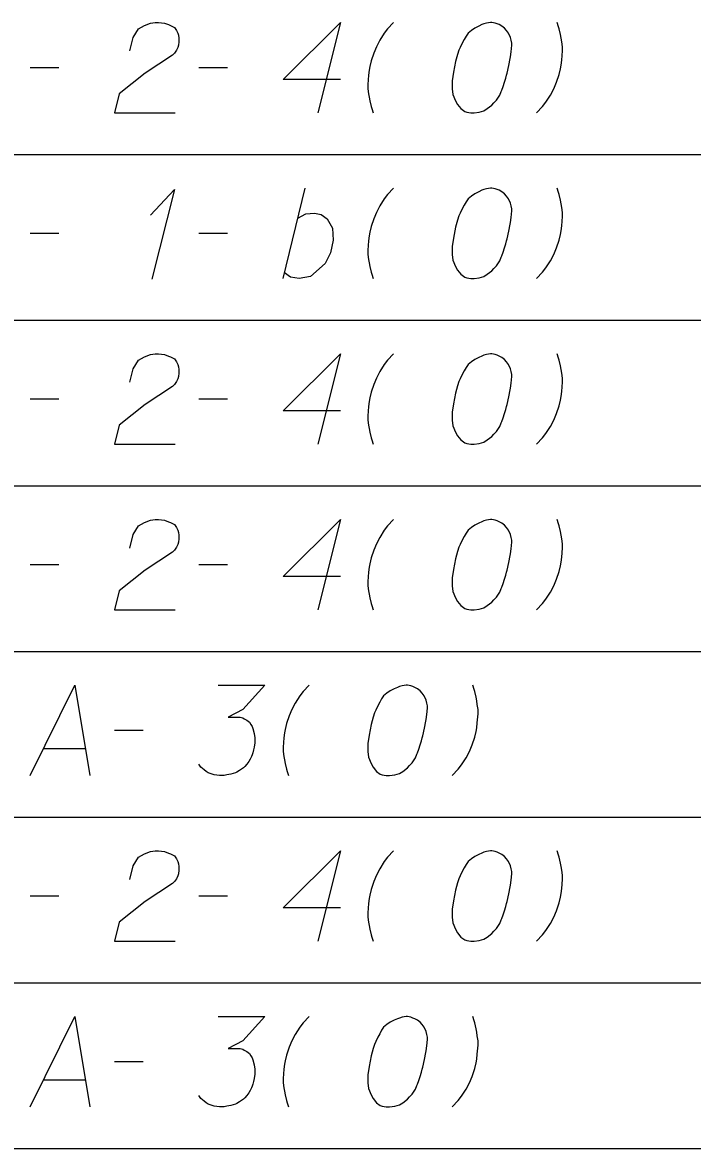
# Model space of a CAD drawing. Extents: x 2074207 to 2076812, y 516372 to 523312.
# Drawn here: x 2076453.3 to 2076488.8, y 520149.2 to 520209 of the extents above; entities that cross this region are included whole.
import ezdxf

# ---------------------------------------------------------------- set-up
doc = ezdxf.new("R2010")
doc.units = 0
for name, color, linetype in [('Prop DirtTable_ Soil Test Results - Outline (Major)', 7, 'Continuous'), ('Prop DirtTable_ Soil Test Results - Outline (Minor)', 7, 'Continuous'), ('Prop DirtTable_ Soil Test Results - Tx (Sample Data)', 7, 'Continuous')]:
    doc.layers.add(name, color=color, linetype=linetype)

msp = doc.modelspace()

# ---------------------------------------------------------------- linework, layer by layer
at = {"layer": 'Prop DirtTable_ Soil Test Results - Outline (Major)'}
msp.add_line((2076260.609, 520149.201), (2076811.903, 520149.201), dxfattribs=at)
at = {"layer": 'Prop DirtTable_ Soil Test Results - Outline (Minor)'}
for p, q in [((2076260.609, 520202.001), (2076811.903, 520202.001)), ((2076260.609, 520202.001), (2076811.903, 520202.001)), ((2076260.609, 520193.201), (2076811.903, 520193.201)), ((2076260.609, 520193.201), (2076811.903, 520193.201)), ((2076260.609, 520184.401), (2076811.903, 520184.401)), ((2076260.609, 520184.401), (2076811.903, 520184.401)), ((2076260.609, 520175.601), (2076811.903, 520175.601)), ((2076260.609, 520175.601), (2076811.903, 520175.601)), ((2076260.609, 520166.801), (2076811.903, 520166.801)), ((2076260.609, 520166.801), (2076811.903, 520166.801)), ((2076260.609, 520158.001), (2076811.903, 520158.001)), ((2076260.609, 520158.001), (2076811.903, 520158.001)), ((2076260.609, 520149.201), (2076811.903, 520149.201))]:
    msp.add_line(p, q, dxfattribs=at)
at = {"layer": 'Prop DirtTable_ Soil Test Results - Tx (Sample Data)'}
for points in [[(2076458.953, 520207.495), (2076459.129, 520208.213), (2076459.412, 520208.666), (2076459.729, 520208.855), (2076460.047, 520208.969), (2076460.294, 520209.006), (2076460.47, 520209.006), (2076460.787, 520208.969), (2076460.999, 520208.893), (2076461.105, 520208.855), (2076461.317, 520208.742), (2076461.422, 520208.591), (2076461.493, 520208.44), (2076461.528, 520208.326), (2076461.563, 520208.175), (2076461.563, 520207.986), (2076461.528, 520207.797), (2076461.493, 520207.684), (2076461.422, 520207.532), (2076461.317, 520207.381), (2076461.211, 520207.268), (2076459.764, 520206.323), (2076458.389, 520205.227), (2076458.142, 520204.206), (2076461.352, 520204.206)], [(2076470.135, 520205.983), (2076467.102, 520205.983), (2076470.135, 520209.006), (2076468.936, 520204.206)], [(2076472.958, 520209.006), (2076472.64, 520208.666), (2076472.464, 520208.44), (2076472.217, 520208.062), (2076472.04, 520207.721), (2076471.899, 520207.381), (2076471.758, 520206.965), (2076471.688, 520206.663), (2076471.652, 520206.474), (2076471.617, 520206.21), (2076471.582, 520205.718), (2076471.582, 520205.491), (2076471.617, 520205.227), (2076471.652, 520205.038), (2076471.688, 520204.849), (2076471.758, 520204.547), (2076471.793, 520204.433), (2076471.864, 520204.206)], [(2076478.178, 520209.006), (2076478.108, 520209.006), (2076477.896, 520208.969), (2076477.755, 520208.931), (2076477.649, 520208.893), (2076477.473, 520208.817), (2076477.261, 520208.704), (2076477.085, 520208.591), (2076476.908, 520208.44), (2076476.803, 520208.288), (2076476.697, 520208.099), (2076476.591, 520207.91), (2076476.485, 520207.684), (2076476.415, 520207.532), (2076476.344, 520207.306), (2076476.238, 520206.928), (2076476.132, 520206.361), (2076476.062, 520205.907), (2076476.062, 520205.491), (2076476.097, 520205.189), (2076476.238, 520204.849), (2076476.344, 520204.66), (2076476.52, 520204.433), (2076476.732, 520204.282), (2076476.838, 520204.244), (2076477.049, 520204.206), (2076477.226, 520204.206), (2076477.508, 520204.244), (2076477.755, 520204.32), (2076477.931, 520204.433), (2076478.178, 520204.622), (2076478.284, 520204.736), (2076478.425, 520204.887), (2076478.531, 520205.038), (2076478.602, 520205.151), (2076478.672, 520205.34), (2076478.707, 520205.416), (2076478.778, 520205.605), (2076478.849, 520205.832), (2076478.919, 520206.058), (2076478.954, 520206.21), (2076478.99, 520206.323), (2076479.025, 520206.474), (2076479.095, 520206.814), (2076479.131, 520207.003), (2076479.166, 520207.192), (2076479.201, 520207.457), (2076479.237, 520207.797), (2076479.237, 520207.91), (2076479.201, 520208.062), (2076479.166, 520208.213), (2076479.06, 520208.44), (2076478.954, 520208.591), (2076478.849, 520208.704), (2076478.707, 520208.817), (2076478.566, 520208.893), (2076478.46, 520208.931), (2076478.355, 520208.969), (2076478.178, 520209.006)], [(2076480.542, 520204.206), (2076480.859, 520204.547), (2076481.036, 520204.773), (2076481.283, 520205.151), (2076481.459, 520205.491), (2076481.6, 520205.832), (2076481.741, 520206.247), (2076481.812, 520206.55), (2076481.847, 520206.739), (2076481.882, 520207.003), (2076481.918, 520207.495), (2076481.918, 520207.721), (2076481.882, 520207.986), (2076481.847, 520208.175), (2076481.812, 520208.364), (2076481.741, 520208.666), (2076481.706, 520208.78), (2076481.635, 520209.006)], [(2076453.662, 520206.625), (2076455.179, 520206.625)], [(2076462.622, 520206.625), (2076464.139, 520206.625)], [(2076467.102, 520195.406), (2076468.266, 520200.206)], [(2076472.958, 520200.206), (2076472.64, 520199.866), (2076472.464, 520199.64), (2076472.217, 520199.262), (2076472.04, 520198.921), (2076471.899, 520198.581), (2076471.758, 520198.165), (2076471.688, 520197.863), (2076471.652, 520197.674), (2076471.617, 520197.41), (2076471.582, 520196.918), (2076471.582, 520196.691), (2076471.617, 520196.427), (2076471.652, 520196.238), (2076471.688, 520196.049), (2076471.758, 520195.747), (2076471.793, 520195.633), (2076471.864, 520195.406)], [(2076478.178, 520200.206), (2076478.108, 520200.206), (2076477.896, 520200.169), (2076477.755, 520200.131), (2076477.649, 520200.093), (2076477.473, 520200.017), (2076477.261, 520199.904), (2076477.085, 520199.791), (2076476.908, 520199.64), (2076476.803, 520199.488), (2076476.697, 520199.299), (2076476.591, 520199.11), (2076476.485, 520198.884), (2076476.415, 520198.732), (2076476.344, 520198.506), (2076476.238, 520198.128), (2076476.132, 520197.561), (2076476.062, 520197.107), (2076476.062, 520196.691), (2076476.097, 520196.389), (2076476.238, 520196.049), (2076476.344, 520195.86), (2076476.52, 520195.633), (2076476.732, 520195.482), (2076476.838, 520195.444), (2076477.049, 520195.406), (2076477.226, 520195.406), (2076477.508, 520195.444), (2076477.755, 520195.52), (2076477.931, 520195.633), (2076478.178, 520195.822), (2076478.284, 520195.936), (2076478.425, 520196.087), (2076478.531, 520196.238), (2076478.602, 520196.351), (2076478.672, 520196.54), (2076478.707, 520196.616), (2076478.778, 520196.805), (2076478.849, 520197.032), (2076478.919, 520197.258), (2076478.954, 520197.41), (2076478.99, 520197.523), (2076479.025, 520197.674), (2076479.095, 520198.014), (2076479.131, 520198.203), (2076479.166, 520198.392), (2076479.201, 520198.657), (2076479.237, 520198.997), (2076479.237, 520199.11), (2076479.201, 520199.262), (2076479.166, 520199.413), (2076479.06, 520199.64), (2076478.954, 520199.791), (2076478.849, 520199.904), (2076478.707, 520200.017), (2076478.566, 520200.093), (2076478.46, 520200.131), (2076478.355, 520200.169), (2076478.178, 520200.206)], [(2076480.542, 520195.406), (2076480.859, 520195.747), (2076481.036, 520195.973), (2076481.283, 520196.351), (2076481.459, 520196.691), (2076481.6, 520197.032), (2076481.741, 520197.447), (2076481.812, 520197.75), (2076481.847, 520197.939), (2076481.882, 520198.203), (2076481.918, 520198.695), (2076481.918, 520198.921), (2076481.882, 520199.186), (2076481.847, 520199.375), (2076481.812, 520199.564), (2076481.741, 520199.866), (2076481.706, 520199.98), (2076481.635, 520200.206)], [(2076460.047, 520198.77), (2076461.317, 520200.131), (2076460.117, 520195.369)], [(2076467.878, 520198.619), (2076468.301, 520198.846), (2076468.76, 520198.884), (2076469.112, 520198.808), (2076469.43, 520198.581), (2076469.712, 520198.09), (2076469.747, 520197.447), (2076469.606, 520196.767), (2076469.324, 520196.2), (2076468.548, 520195.52), (2076467.948, 520195.406), (2076467.49, 520195.482), (2076467.172, 520195.709)], [(2076453.662, 520197.825), (2076455.179, 520197.825)], [(2076462.622, 520197.825), (2076464.139, 520197.825)], [(2076458.953, 520189.895), (2076459.129, 520190.613), (2076459.412, 520191.066), (2076459.729, 520191.255), (2076460.047, 520191.369), (2076460.294, 520191.406), (2076460.47, 520191.406), (2076460.787, 520191.369), (2076460.999, 520191.293), (2076461.105, 520191.255), (2076461.317, 520191.142), (2076461.422, 520190.991), (2076461.493, 520190.84), (2076461.528, 520190.726), (2076461.563, 520190.575), (2076461.563, 520190.386), (2076461.528, 520190.197), (2076461.493, 520190.084), (2076461.422, 520189.932), (2076461.317, 520189.781), (2076461.211, 520189.668), (2076459.764, 520188.723), (2076458.389, 520187.627), (2076458.142, 520186.606), (2076461.352, 520186.606)], [(2076470.135, 520188.383), (2076467.102, 520188.383), (2076470.135, 520191.406), (2076468.936, 520186.606)], [(2076472.958, 520191.406), (2076472.64, 520191.066), (2076472.464, 520190.84), (2076472.217, 520190.462), (2076472.04, 520190.121), (2076471.899, 520189.781), (2076471.758, 520189.365), (2076471.688, 520189.063), (2076471.652, 520188.874), (2076471.617, 520188.61), (2076471.582, 520188.118), (2076471.582, 520187.891), (2076471.617, 520187.627), (2076471.652, 520187.438), (2076471.688, 520187.249), (2076471.758, 520186.947), (2076471.793, 520186.833), (2076471.864, 520186.606)], [(2076478.178, 520191.406), (2076478.108, 520191.406), (2076477.896, 520191.369), (2076477.755, 520191.331), (2076477.649, 520191.293), (2076477.473, 520191.217), (2076477.261, 520191.104), (2076477.085, 520190.991), (2076476.908, 520190.84), (2076476.803, 520190.688), (2076476.697, 520190.499), (2076476.591, 520190.31), (2076476.485, 520190.084), (2076476.415, 520189.932), (2076476.344, 520189.706), (2076476.238, 520189.328), (2076476.132, 520188.761), (2076476.062, 520188.307), (2076476.062, 520187.891), (2076476.097, 520187.589), (2076476.238, 520187.249), (2076476.344, 520187.06), (2076476.52, 520186.833), (2076476.732, 520186.682), (2076476.838, 520186.644), (2076477.049, 520186.606), (2076477.226, 520186.606), (2076477.508, 520186.644), (2076477.755, 520186.72), (2076477.931, 520186.833), (2076478.178, 520187.022), (2076478.284, 520187.136), (2076478.425, 520187.287), (2076478.531, 520187.438), (2076478.602, 520187.551), (2076478.672, 520187.74), (2076478.707, 520187.816), (2076478.778, 520188.005), (2076478.849, 520188.232), (2076478.919, 520188.458), (2076478.954, 520188.61), (2076478.99, 520188.723), (2076479.025, 520188.874), (2076479.095, 520189.214), (2076479.131, 520189.403), (2076479.166, 520189.592), (2076479.201, 520189.857), (2076479.237, 520190.197), (2076479.237, 520190.31), (2076479.201, 520190.462), (2076479.166, 520190.613), (2076479.06, 520190.84), (2076478.954, 520190.991), (2076478.849, 520191.104), (2076478.707, 520191.217), (2076478.566, 520191.293), (2076478.46, 520191.331), (2076478.355, 520191.369), (2076478.178, 520191.406)], [(2076480.542, 520186.606), (2076480.859, 520186.947), (2076481.036, 520187.173), (2076481.283, 520187.551), (2076481.459, 520187.891), (2076481.6, 520188.232), (2076481.741, 520188.647), (2076481.812, 520188.95), (2076481.847, 520189.139), (2076481.882, 520189.403), (2076481.918, 520189.895), (2076481.918, 520190.121), (2076481.882, 520190.386), (2076481.847, 520190.575), (2076481.812, 520190.764), (2076481.741, 520191.066), (2076481.706, 520191.18), (2076481.635, 520191.406)], [(2076453.662, 520189.025), (2076455.179, 520189.025)], [(2076462.622, 520189.025), (2076464.139, 520189.025)], [(2076458.953, 520181.095), (2076459.129, 520181.813), (2076459.412, 520182.266), (2076459.729, 520182.455), (2076460.047, 520182.569), (2076460.294, 520182.606), (2076460.47, 520182.606), (2076460.787, 520182.569), (2076460.999, 520182.493), (2076461.105, 520182.455), (2076461.317, 520182.342), (2076461.422, 520182.191), (2076461.493, 520182.04), (2076461.528, 520181.926), (2076461.563, 520181.775), (2076461.563, 520181.586), (2076461.528, 520181.397), (2076461.493, 520181.284), (2076461.422, 520181.132), (2076461.317, 520180.981), (2076461.211, 520180.868), (2076459.764, 520179.923), (2076458.389, 520178.827), (2076458.142, 520177.806), (2076461.352, 520177.806)], [(2076470.135, 520179.583), (2076467.102, 520179.583), (2076470.135, 520182.606), (2076468.936, 520177.806)], [(2076472.958, 520182.606), (2076472.64, 520182.266), (2076472.464, 520182.04), (2076472.217, 520181.662), (2076472.04, 520181.321), (2076471.899, 520180.981), (2076471.758, 520180.565), (2076471.688, 520180.263), (2076471.652, 520180.074), (2076471.617, 520179.81), (2076471.582, 520179.318), (2076471.582, 520179.091), (2076471.617, 520178.827), (2076471.652, 520178.638), (2076471.688, 520178.449), (2076471.758, 520178.147), (2076471.793, 520178.033), (2076471.864, 520177.806)], [(2076478.178, 520182.606), (2076478.108, 520182.606), (2076477.896, 520182.569), (2076477.755, 520182.531), (2076477.649, 520182.493), (2076477.473, 520182.417), (2076477.261, 520182.304), (2076477.085, 520182.191), (2076476.908, 520182.04), (2076476.803, 520181.888), (2076476.697, 520181.699), (2076476.591, 520181.51), (2076476.485, 520181.284), (2076476.415, 520181.132), (2076476.344, 520180.906), (2076476.238, 520180.528), (2076476.132, 520179.961), (2076476.062, 520179.507), (2076476.062, 520179.091), (2076476.097, 520178.789), (2076476.238, 520178.449), (2076476.344, 520178.26), (2076476.52, 520178.033), (2076476.732, 520177.882), (2076476.838, 520177.844), (2076477.049, 520177.806), (2076477.226, 520177.806), (2076477.508, 520177.844), (2076477.755, 520177.92), (2076477.931, 520178.033), (2076478.178, 520178.222), (2076478.284, 520178.336), (2076478.425, 520178.487), (2076478.531, 520178.638), (2076478.602, 520178.751), (2076478.672, 520178.94), (2076478.707, 520179.016), (2076478.778, 520179.205), (2076478.849, 520179.432), (2076478.919, 520179.658), (2076478.954, 520179.81), (2076478.99, 520179.923), (2076479.025, 520180.074), (2076479.095, 520180.414), (2076479.131, 520180.603), (2076479.166, 520180.792), (2076479.201, 520181.057), (2076479.237, 520181.397), (2076479.237, 520181.51), (2076479.201, 520181.662), (2076479.166, 520181.813), (2076479.06, 520182.04), (2076478.954, 520182.191), (2076478.849, 520182.304), (2076478.707, 520182.417), (2076478.566, 520182.493), (2076478.46, 520182.531), (2076478.355, 520182.569), (2076478.178, 520182.606)], [(2076480.542, 520177.806), (2076480.859, 520178.147), (2076481.036, 520178.373), (2076481.283, 520178.751), (2076481.459, 520179.091), (2076481.6, 520179.432), (2076481.741, 520179.847), (2076481.812, 520180.15), (2076481.847, 520180.339), (2076481.882, 520180.603), (2076481.918, 520181.095), (2076481.918, 520181.321), (2076481.882, 520181.586), (2076481.847, 520181.775), (2076481.812, 520181.964), (2076481.741, 520182.266), (2076481.706, 520182.38), (2076481.635, 520182.606)], [(2076453.662, 520180.225), (2076455.179, 520180.225)], [(2076462.622, 520180.225), (2076464.139, 520180.225)], [(2076453.662, 520169.006), (2076456.025, 520173.806), (2076456.837, 520169.006)], [(2076463.645, 520173.806), (2076466.114, 520173.806), (2076464.95, 520172.521), (2076464.174, 520172.106), (2076464.809, 520172.106), (2076464.95, 520172.068), (2076465.02, 520172.03), (2076465.091, 520171.992), (2076465.162, 520171.954), (2076465.303, 520171.841), (2076465.373, 520171.728), (2076465.444, 520171.614), (2076465.479, 520171.501), (2076465.55, 520171.236), (2076465.585, 520171.01), (2076465.585, 520170.896), (2076465.585, 520170.745), (2076465.55, 520170.518), (2076465.514, 520170.367), (2076465.479, 520170.216), (2076465.444, 520170.103), (2076465.409, 520170.027), (2076465.373, 520169.951), (2076465.338, 520169.876), (2076465.267, 520169.762), (2076465.162, 520169.611), (2076465.056, 520169.498), (2076464.985, 520169.422), (2076464.879, 520169.347), (2076464.774, 520169.271), (2076464.632, 520169.195), (2076464.562, 520169.158), (2076464.315, 520169.082), (2076464.103, 520169.044), (2076463.962, 520169.006), (2076463.715, 520169.006), (2076463.433, 520169.044), (2076463.327, 520169.082), (2076463.221, 520169.12), (2076463.116, 520169.158), (2076463.01, 520169.233), (2076462.904, 520169.309), (2076462.728, 520169.46), (2076462.622, 520169.611)], [(2076468.478, 520173.806), (2076468.16, 520173.466), (2076467.984, 520173.24), (2076467.737, 520172.862), (2076467.56, 520172.521), (2076467.419, 520172.181), (2076467.278, 520171.765), (2076467.208, 520171.463), (2076467.172, 520171.274), (2076467.137, 520171.01), (2076467.102, 520170.518), (2076467.102, 520170.291), (2076467.137, 520170.027), (2076467.172, 520169.838), (2076467.208, 520169.649), (2076467.278, 520169.347), (2076467.313, 520169.233), (2076467.384, 520169.006)], [(2076473.698, 520173.806), (2076473.628, 520173.806), (2076473.416, 520173.769), (2076473.275, 520173.731), (2076473.169, 520173.693), (2076472.993, 520173.617), (2076472.781, 520173.504), (2076472.605, 520173.391), (2076472.428, 520173.24), (2076472.323, 520173.088), (2076472.217, 520172.899), (2076472.111, 520172.71), (2076472.005, 520172.484), (2076471.935, 520172.332), (2076471.864, 520172.106), (2076471.758, 520171.728), (2076471.652, 520171.161), (2076471.582, 520170.707), (2076471.582, 520170.291), (2076471.617, 520169.989), (2076471.758, 520169.649), (2076471.864, 520169.46), (2076472.04, 520169.233), (2076472.252, 520169.082), (2076472.358, 520169.044), (2076472.569, 520169.006), (2076472.746, 520169.006), (2076473.028, 520169.044), (2076473.275, 520169.12), (2076473.451, 520169.233), (2076473.698, 520169.422), (2076473.804, 520169.536), (2076473.945, 520169.687), (2076474.051, 520169.838), (2076474.122, 520169.951), (2076474.192, 520170.14), (2076474.227, 520170.216), (2076474.298, 520170.405), (2076474.369, 520170.632), (2076474.439, 520170.858), (2076474.474, 520171.01), (2076474.51, 520171.123), (2076474.545, 520171.274), (2076474.615, 520171.614), (2076474.651, 520171.803), (2076474.686, 520171.992), (2076474.721, 520172.257), (2076474.757, 520172.597), (2076474.757, 520172.71), (2076474.721, 520172.862), (2076474.686, 520173.013), (2076474.58, 520173.24), (2076474.474, 520173.391), (2076474.369, 520173.504), (2076474.227, 520173.617), (2076474.086, 520173.693), (2076473.98, 520173.731), (2076473.875, 520173.769), (2076473.698, 520173.806)], [(2076476.062, 520169.006), (2076476.379, 520169.347), (2076476.556, 520169.573), (2076476.803, 520169.951), (2076476.979, 520170.291), (2076477.12, 520170.632), (2076477.261, 520171.047), (2076477.332, 520171.35), (2076477.367, 520171.539), (2076477.402, 520171.803), (2076477.438, 520172.295), (2076477.438, 520172.521), (2076477.402, 520172.786), (2076477.367, 520172.975), (2076477.332, 520173.164), (2076477.261, 520173.466), (2076477.226, 520173.58), (2076477.155, 520173.806)], [(2076458.142, 520171.425), (2076459.659, 520171.425)], [(2076454.367, 520170.443), (2076456.59, 520170.443)], [(2076458.953, 520163.495), (2076459.129, 520164.213), (2076459.412, 520164.666), (2076459.729, 520164.855), (2076460.047, 520164.969), (2076460.294, 520165.006), (2076460.47, 520165.006), (2076460.787, 520164.969), (2076460.999, 520164.893), (2076461.105, 520164.855), (2076461.317, 520164.742), (2076461.422, 520164.591), (2076461.493, 520164.44), (2076461.528, 520164.326), (2076461.563, 520164.175), (2076461.563, 520163.986), (2076461.528, 520163.797), (2076461.493, 520163.684), (2076461.422, 520163.532), (2076461.317, 520163.381), (2076461.211, 520163.268), (2076459.764, 520162.323), (2076458.389, 520161.227), (2076458.142, 520160.206), (2076461.352, 520160.206)], [(2076470.135, 520161.983), (2076467.102, 520161.983), (2076470.135, 520165.006), (2076468.936, 520160.206)], [(2076472.958, 520165.006), (2076472.64, 520164.666), (2076472.464, 520164.44), (2076472.217, 520164.062), (2076472.04, 520163.721), (2076471.899, 520163.381), (2076471.758, 520162.965), (2076471.688, 520162.663), (2076471.652, 520162.474), (2076471.617, 520162.21), (2076471.582, 520161.718), (2076471.582, 520161.491), (2076471.617, 520161.227), (2076471.652, 520161.038), (2076471.688, 520160.849), (2076471.758, 520160.547), (2076471.793, 520160.433), (2076471.864, 520160.206)], [(2076478.178, 520165.006), (2076478.108, 520165.006), (2076477.896, 520164.969), (2076477.755, 520164.931), (2076477.649, 520164.893), (2076477.473, 520164.817), (2076477.261, 520164.704), (2076477.085, 520164.591), (2076476.908, 520164.44), (2076476.803, 520164.288), (2076476.697, 520164.099), (2076476.591, 520163.91), (2076476.485, 520163.684), (2076476.415, 520163.532), (2076476.344, 520163.306), (2076476.238, 520162.928), (2076476.132, 520162.361), (2076476.062, 520161.907), (2076476.062, 520161.491), (2076476.097, 520161.189), (2076476.238, 520160.849), (2076476.344, 520160.66), (2076476.52, 520160.433), (2076476.732, 520160.282), (2076476.838, 520160.244), (2076477.049, 520160.206), (2076477.226, 520160.206), (2076477.508, 520160.244), (2076477.755, 520160.32), (2076477.931, 520160.433), (2076478.178, 520160.622), (2076478.284, 520160.736), (2076478.425, 520160.887), (2076478.531, 520161.038), (2076478.602, 520161.151), (2076478.672, 520161.34), (2076478.707, 520161.416), (2076478.778, 520161.605), (2076478.849, 520161.832), (2076478.919, 520162.058), (2076478.954, 520162.21), (2076478.99, 520162.323), (2076479.025, 520162.474), (2076479.095, 520162.814), (2076479.131, 520163.003), (2076479.166, 520163.192), (2076479.201, 520163.457), (2076479.237, 520163.797), (2076479.237, 520163.91), (2076479.201, 520164.062), (2076479.166, 520164.213), (2076479.06, 520164.44), (2076478.954, 520164.591), (2076478.849, 520164.704), (2076478.707, 520164.817), (2076478.566, 520164.893), (2076478.46, 520164.931), (2076478.355, 520164.969), (2076478.178, 520165.006)], [(2076480.542, 520160.206), (2076480.859, 520160.547), (2076481.036, 520160.773), (2076481.283, 520161.151), (2076481.459, 520161.491), (2076481.6, 520161.832), (2076481.741, 520162.247), (2076481.812, 520162.55), (2076481.847, 520162.739), (2076481.882, 520163.003), (2076481.918, 520163.495), (2076481.918, 520163.721), (2076481.882, 520163.986), (2076481.847, 520164.175), (2076481.812, 520164.364), (2076481.741, 520164.666), (2076481.706, 520164.78), (2076481.635, 520165.006)], [(2076453.662, 520162.625), (2076455.179, 520162.625)], [(2076462.622, 520162.625), (2076464.139, 520162.625)], [(2076453.662, 520151.406), (2076456.025, 520156.206), (2076456.837, 520151.406)], [(2076463.645, 520156.206), (2076466.114, 520156.206), (2076464.95, 520154.921), (2076464.174, 520154.506), (2076464.809, 520154.506), (2076464.95, 520154.468), (2076465.02, 520154.43), (2076465.091, 520154.392), (2076465.162, 520154.354), (2076465.303, 520154.241), (2076465.373, 520154.128), (2076465.444, 520154.014), (2076465.479, 520153.901), (2076465.55, 520153.636), (2076465.585, 520153.41), (2076465.585, 520153.296), (2076465.585, 520153.145), (2076465.55, 520152.918), (2076465.514, 520152.767), (2076465.479, 520152.616), (2076465.444, 520152.503), (2076465.409, 520152.427), (2076465.373, 520152.351), (2076465.338, 520152.276), (2076465.267, 520152.162), (2076465.162, 520152.011), (2076465.056, 520151.898), (2076464.985, 520151.822), (2076464.879, 520151.747), (2076464.774, 520151.671), (2076464.632, 520151.595), (2076464.562, 520151.558), (2076464.315, 520151.482), (2076464.103, 520151.444), (2076463.962, 520151.406), (2076463.715, 520151.406), (2076463.433, 520151.444), (2076463.327, 520151.482), (2076463.221, 520151.52), (2076463.116, 520151.558), (2076463.01, 520151.633), (2076462.904, 520151.709), (2076462.728, 520151.86), (2076462.622, 520152.011)], [(2076468.478, 520156.206), (2076468.16, 520155.866), (2076467.984, 520155.64), (2076467.737, 520155.262), (2076467.56, 520154.921), (2076467.419, 520154.581), (2076467.278, 520154.165), (2076467.208, 520153.863), (2076467.172, 520153.674), (2076467.137, 520153.41), (2076467.102, 520152.918), (2076467.102, 520152.691), (2076467.137, 520152.427), (2076467.172, 520152.238), (2076467.208, 520152.049), (2076467.278, 520151.747), (2076467.313, 520151.633), (2076467.384, 520151.406)], [(2076473.698, 520156.206), (2076473.628, 520156.206), (2076473.416, 520156.169), (2076473.275, 520156.131), (2076473.169, 520156.093), (2076472.993, 520156.017), (2076472.781, 520155.904), (2076472.605, 520155.791), (2076472.428, 520155.64), (2076472.323, 520155.488), (2076472.217, 520155.299), (2076472.111, 520155.11), (2076472.005, 520154.884), (2076471.935, 520154.732), (2076471.864, 520154.506), (2076471.758, 520154.128), (2076471.652, 520153.561), (2076471.582, 520153.107), (2076471.582, 520152.691), (2076471.617, 520152.389), (2076471.758, 520152.049), (2076471.864, 520151.86), (2076472.04, 520151.633), (2076472.252, 520151.482), (2076472.358, 520151.444), (2076472.569, 520151.406), (2076472.746, 520151.406), (2076473.028, 520151.444), (2076473.275, 520151.52), (2076473.451, 520151.633), (2076473.698, 520151.822), (2076473.804, 520151.936), (2076473.945, 520152.087), (2076474.051, 520152.238), (2076474.122, 520152.351), (2076474.192, 520152.54), (2076474.227, 520152.616), (2076474.298, 520152.805), (2076474.369, 520153.032), (2076474.439, 520153.258), (2076474.474, 520153.41), (2076474.51, 520153.523), (2076474.545, 520153.674), (2076474.615, 520154.014), (2076474.651, 520154.203), (2076474.686, 520154.392), (2076474.721, 520154.657), (2076474.757, 520154.997), (2076474.757, 520155.11), (2076474.721, 520155.262), (2076474.686, 520155.413), (2076474.58, 520155.64), (2076474.474, 520155.791), (2076474.369, 520155.904), (2076474.227, 520156.017), (2076474.086, 520156.093), (2076473.98, 520156.131), (2076473.875, 520156.169), (2076473.698, 520156.206)], [(2076476.062, 520151.406), (2076476.379, 520151.747), (2076476.556, 520151.973), (2076476.803, 520152.351), (2076476.979, 520152.691), (2076477.12, 520153.032), (2076477.261, 520153.447), (2076477.332, 520153.75), (2076477.367, 520153.939), (2076477.402, 520154.203), (2076477.438, 520154.695), (2076477.438, 520154.921), (2076477.402, 520155.186), (2076477.367, 520155.375), (2076477.332, 520155.564), (2076477.261, 520155.866), (2076477.226, 520155.98), (2076477.155, 520156.206)], [(2076458.142, 520153.825), (2076459.659, 520153.825)], [(2076454.367, 520152.843), (2076456.59, 520152.843)]]:
    msp.add_lwpolyline(points, dxfattribs=at)

doc.saveas('drawing.dxf')
